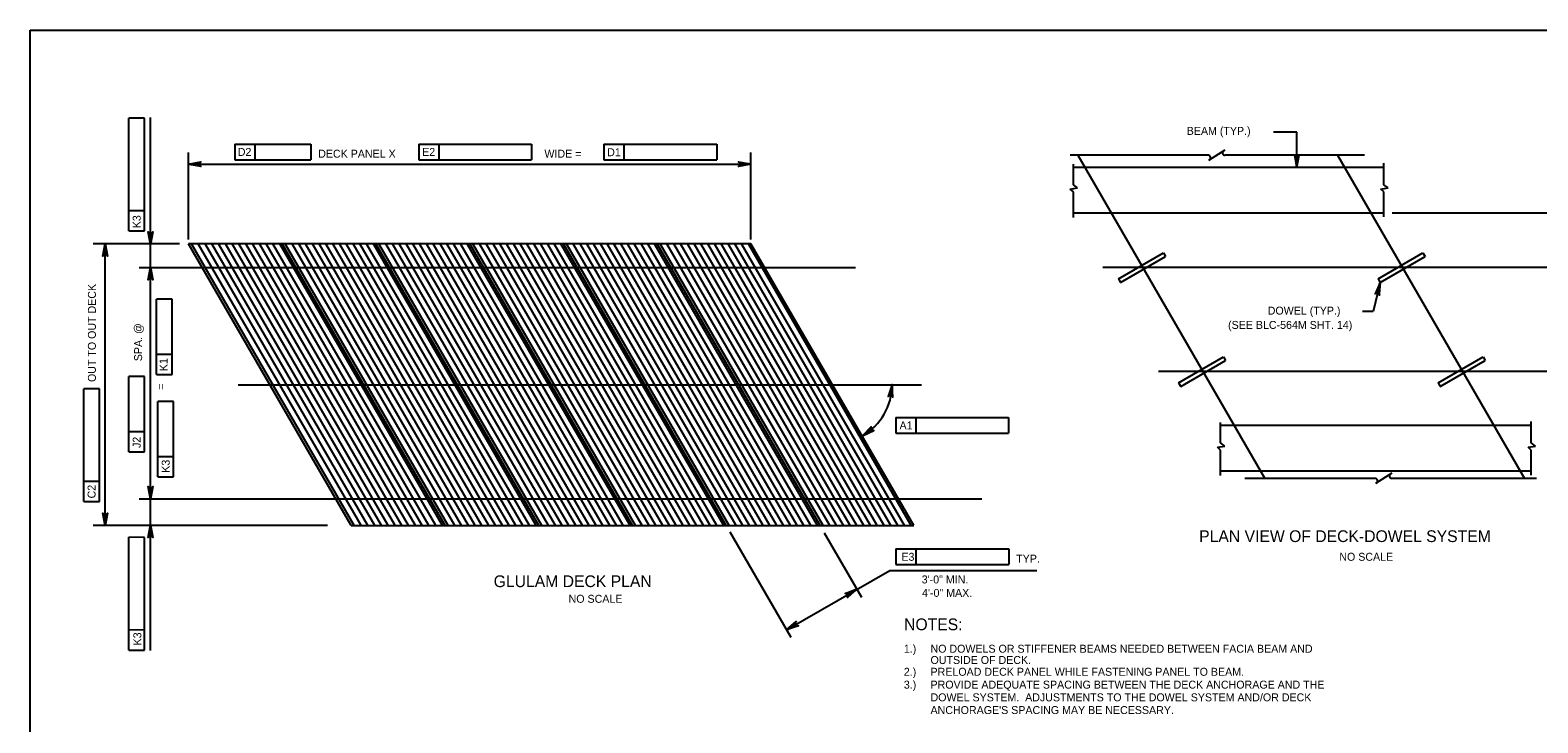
# Model space of a CAD drawing. Extents: x 638175 to 640495, y 294277 to 298435.
# Drawn here: x 639316 to 639885, y 295189 to 295450 of the extents above; entities that cross this region are included whole.
import ezdxf

# ---------------------------------------------------------------- set-up
doc = ezdxf.new("R2010")
doc.units = 0
for name, color, linetype in [('2', 7, 'Continuous'), ('3', 7, 'Continuous'), ('4', 7, 'Continuous'), ('5', 7, 'Continuous')]:
    doc.layers.add(name, color=color, linetype=linetype)

# ---------------------------------------------------------------- blocks, each defined once
blk = doc.blocks.new('D')
at = {"layer": '3'}
for p, q in [((-0.48575, 0.574125), (-0.574125, 0.48575)), ((0.52325, -0.6115), (-0.574125, 0.48575)), ((0.6115, -0.52325), (-0.48575, 0.574125)), ((0.6115, -0.52325), (0.52325, -0.6115))]:
    blk.add_line(p, q, dxfattribs=at)

msp = doc.modelspace()

# ---------------------------------------------------------------- linework, layer by layer
at = {"layer": '2'}
for p, q in [((639316.46, 294886.46), (639316.46, 295450.46)), ((639316.46, 295450.46), (640102.46, 295450.46)), ((639711.33, 295403.27), (639781.81, 295281.34)), ((639809.17, 295403.27), (639879.65, 295281.34)), ((639588.1, 295369.86), (639376.13, 295369.86)), ((639437.5, 295263.56), (639376.13, 295369.86)), ((639472.83, 295263.56), (639411.46, 295369.86)), ((639508.16, 295263.56), (639446.79, 295369.86)), ((639543.49, 295263.56), (639482.11, 295369.86)), ((639578.81, 295263.56), (639517.44, 295369.86)), ((639614.14, 295263.56), (639552.77, 295369.86)), ((639649.47, 295263.56), (639588.1, 295369.86)), ((639437.5, 295263.56), (639649.47, 295263.56))]:
    msp.add_line(p, q, dxfattribs=at)
at = {"layer": '3'}
for p, q in [((639760.54, 295403.27), (639708.46, 295403.27)), ((639766.68, 295405.2), (639760.52, 295401.33)), ((639819.29, 295403.27), (639766.75, 295403.27)), ((639709.61, 295392.11), (639709.61, 295399.84)), ((639826.68, 295398.65), (639709.61, 295398.65)), ((639826.68, 295392.11), (639826.68, 295400.21)), ((639708.39, 295390.5), (639711.15, 295390.92)), ((639709.61, 295389.4), (639708.39, 295390.5)), ((639711.15, 295390.92), (639709.61, 295392.11)), ((639709.61, 295379.79), (639709.61, 295389.4)), ((639825.46, 295390.5), (639828.22, 295390.92)), ((639826.68, 295389.4), (639825.46, 295390.5)), ((639828.22, 295390.92), (639826.68, 295392.11)), ((639826.68, 295379.98), (639826.68, 295389.4)), ((639709.61, 295381.52), (639826.68, 295381.52)), ((639720.78, 295361.01), (639902.09, 295361.04)), ((639833.99, 295360.33), (639833.2, 295361.69)), ((639741.66, 295321.77), (639902.09, 295321.8)), ((639856.67, 295321.09), (639855.88, 295322.45)), ((639765.11, 295294.74), (639765.11, 295302.46)), ((639882.18, 295301.27), (639765.11, 295301.27)), ((639882.18, 295294.74), (639882.18, 295302.84)), ((639763.9, 295293.12), (639766.65, 295293.55)), ((639765.11, 295292.03), (639763.9, 295293.12)), ((639766.65, 295293.55), (639765.11, 295294.74)), ((639880.97, 295293.12), (639883.72, 295293.55)), ((639882.18, 295292.03), (639880.97, 295293.12)), ((639883.72, 295293.55), (639882.18, 295294.74)), ((639765.11, 295282.42), (639765.11, 295292.03)), ((639882.18, 295282.61), (639882.18, 295292.03)), ((639765.11, 295284.15), (639882.18, 295284.15)), ((639823.44, 295281.34), (639774.29, 295281.34)), ((639829.59, 295283.27), (639823.43, 295279.4)), ((639884.14, 295281.34), (639829.66, 295281.34))]:
    msp.add_line(p, q, dxfattribs=at)
for centre, start, end in [((639760.45, 295402.36), 302.1328, 84.6714), ((639766.75, 295404.18), 120, 270), ((639823.36, 295280.43), 302.1328, 84.6714), ((639829.66, 295282.25), 120, 270)]:
    msp.add_arc(centre, 0.909, start, end, dxfattribs=at)
at = {"layer": '4'}
for p, q in [((639359.57, 295417.21), (639353.66, 295417.22)), ((639353.66, 295382.26), (639353.66, 295417.22)), ((639359.57, 295374.69), (639359.57, 295417.21)), ((639361.87, 295216.48), (639361.87, 295417.45)), ((639793.8, 295411.98), (639785, 295411.98)), ((639393.62, 295407.46), (639401.18, 295407.46)), ((639393.62, 295407.46), (639393.62, 295401.56)), ((639401.18, 295407.46), (639401.18, 295401.56)), ((639401.18, 295407.46), (639422.28, 295407.46)), ((639422.28, 295407.46), (639422.28, 295401.56)), ((639462.89, 295407.46), (639470.45, 295407.46)), ((639462.89, 295407.46), (639462.89, 295401.56)), ((639470.45, 295407.46), (639470.45, 295401.56)), ((639470.45, 295407.46), (639505.41, 295407.46)), ((639505.41, 295407.46), (639505.41, 295401.56)), ((639532.67, 295407.46), (639532.67, 295401.56)), ((639532.67, 295407.46), (639540.23, 295407.46)), ((639540.23, 295407.46), (639540.23, 295401.56)), ((639540.23, 295407.46), (639575.19, 295407.46)), ((639575.19, 295407.46), (639575.19, 295401.56)), ((639376.13, 295371.42), (639376.13, 295404.34)), ((639393.62, 295401.56), (639422.28, 295401.56)), ((639462.89, 295401.56), (639505.41, 295401.56)), ((639532.67, 295401.56), (639575.19, 295401.56)), ((639588.1, 295371.42), (639588.1, 295404.34)), ((639376.13, 295399.84), (639588.1, 295399.84)), ((639353.66, 295374.7), (639353.66, 295382.26)), ((639359.57, 295382.25), (639353.66, 295382.26)), ((639829.73, 295381.52), (639930.77, 295381.52)), ((639353.66, 295374.7), (639359.57, 295374.69)), ((639372.7, 295369.86), (639340.19, 295369.86)), ((639344.69, 295263.56), (639344.69, 295369.86)), ((639357.58, 295360.89), (639627.48, 295360.89)), ((639369.92, 295348.99), (639364.02, 295348.99)), ((639364.02, 295327.99), (639364.02, 295348.99)), ((639369.92, 295320.58), (639369.92, 295348.99)), ((639822.65, 295344.3), (639818.63, 295344.3)), ((639369.92, 295328.14), (639364.02, 295328.15)), ((639364.02, 295320.59), (639364.02, 295327.99)), ((639359.57, 295319.82), (639353.66, 295319.82)), ((639353.66, 295298.98), (639353.66, 295319.82)), ((639359.57, 295291.41), (639359.57, 295319.82)), ((639364.02, 295320.59), (639369.92, 295320.58)), ((639394.8, 295316.71), (639652.41, 295316.71)), ((639342.55, 295315.14), (639336.64, 295315.14)), ((639336.64, 295280.18), (639336.64, 295315.14)), ((639342.55, 295272.62), (639342.55, 295315.14)), ((639364.58, 295281.91), (639364.58, 295310.31)), ((639370.48, 295310.31), (639364.58, 295310.31)), ((639370.48, 295281.9), (639370.48, 295310.31)), ((639642.67, 295304.3), (639650.23, 295304.3)), ((639642.67, 295304.3), (639642.67, 295298.4)), ((639650.23, 295304.3), (639650.23, 295298.4)), ((639650.23, 295304.3), (639685.19, 295304.3)), ((639685.19, 295304.3), (639685.19, 295298.4)), ((639353.66, 295291.42), (639353.66, 295298.98)), ((639359.57, 295298.97), (639353.66, 295298.98)), ((639642.67, 295298.4), (639685.19, 295298.4)), ((639353.66, 295291.42), (639359.57, 295291.41)), ((639370.48, 295289.46), (639364.58, 295289.47)), ((639364.58, 295281.91), (639370.48, 295281.9)), ((639336.64, 295272.62), (639336.64, 295280.18)), ((639342.55, 295280.18), (639336.64, 295280.18)), ((639336.64, 295272.62), (639342.55, 295272.62)), ((639357.58, 295273.62), (639675.08, 295273.62)), ((639428.56, 295263.56), (639340.19, 295263.56)), ((639359.57, 295259.12), (639353.66, 295259.13)), ((639353.66, 295224.17), (639353.66, 295259.13)), ((639359.57, 295216.6), (639359.57, 295259.12)), ((639580.14, 295261.25), (639603.11, 295221.5)), ((639615.7, 295260.86), (639629.72, 295236.59)), ((639642.74, 295254.73), (639650.3, 295254.73)), ((639642.74, 295254.73), (639642.74, 295248.83)), ((639650.3, 295254.73), (639650.3, 295248.83)), ((639650.3, 295254.73), (639685.26, 295254.73)), ((639685.26, 295254.73), (639685.26, 295248.83)), ((639642.74, 295248.83), (639685.26, 295248.83)), ((639601.54, 295224.22), (639640.41, 295246.67)), ((639640.4, 295246.67), (639695.86, 295246.67)), ((639353.66, 295216.61), (639353.66, 295224.17)), ((639359.57, 295224.16), (639353.66, 295224.17)), ((639353.66, 295216.61), (639359.57, 295216.6))]:
    msp.add_line(p, q, dxfattribs=at)
for points in [[(639793.8, 295398.65), (639793.8, 295411.98)], [(639376.13, 295399.84), (639380.79, 295400.71), (639380.43, 295400.46), (639380.25, 295400.15), (639380.19, 295399.84), (639380.25, 295399.52), (639380.43, 295399.21), (639380.79, 295398.96), (639376.13, 295399.84), (639380.43, 295399.21), (639380.25, 295399.52), (639376.13, 295399.84), (639380.19, 295399.84), (639380.25, 295400.15), (639376.13, 295399.84), (639380.43, 295400.46)], [(639588.1, 295399.84), (639583.44, 295398.96), (639583.8, 295399.21), (639583.98, 295399.52), (639584.04, 295399.84), (639583.98, 295400.15), (639583.8, 295400.46), (639583.44, 295400.71), (639588.1, 295399.84), (639583.8, 295400.46), (639583.98, 295400.15), (639588.1, 295399.84), (639584.04, 295399.84), (639583.98, 295399.52), (639588.1, 295399.84), (639583.8, 295399.21)], [(639793.8, 295398.65), (639794.67, 295403.31), (639794.42, 295402.95), (639794.11, 295402.76), (639793.8, 295402.71), (639793.48, 295402.76), (639793.17, 295402.95), (639792.92, 295403.31), (639793.8, 295398.65), (639793.17, 295402.95), (639793.48, 295402.76), (639793.8, 295398.65), (639793.8, 295402.71), (639794.11, 295402.76), (639793.8, 295398.65), (639794.42, 295402.95)], [(639361.87, 295369.74), (639360.99, 295374.4), (639361.24, 295374.04), (639361.55, 295373.86), (639361.87, 295373.8), (639362.18, 295373.86), (639362.49, 295374.04), (639362.74, 295374.4), (639361.87, 295369.74), (639362.49, 295374.04), (639362.18, 295373.86), (639361.87, 295369.74), (639361.87, 295373.8), (639361.55, 295373.86), (639361.87, 295369.74), (639361.24, 295374.04)], [(639344.69, 295369.86), (639345.57, 295365.2), (639345.32, 295365.56), (639345.01, 295365.74), (639344.69, 295365.8), (639344.38, 295365.74), (639344.07, 295365.56), (639343.82, 295365.2), (639344.69, 295369.86), (639344.07, 295365.56), (639344.38, 295365.74), (639344.69, 295369.86), (639344.69, 295365.8), (639345.01, 295365.74), (639344.69, 295369.86), (639345.32, 295365.56)], [(639361.87, 295360.89), (639362.74, 295356.23), (639362.49, 295356.59), (639362.18, 295356.78), (639361.87, 295356.83), (639361.55, 295356.78), (639361.24, 295356.59), (639360.99, 295356.23), (639361.87, 295360.89), (639361.24, 295356.59), (639361.55, 295356.78), (639361.87, 295360.89), (639361.87, 295356.83), (639362.18, 295356.78), (639361.87, 295360.89), (639362.49, 295356.59)], [(639825.23, 295355.27), (639822.65, 295344.3)], [(639825.23, 295355.27), (639823.32, 295350.93), (639823.64, 295351.22), (639823.99, 295351.33), (639824.3, 295351.31), (639824.6, 295351.19), (639824.86, 295350.94), (639825.02, 295350.53), (639825.23, 295355.27), (639824.86, 295350.94), (639824.6, 295351.19), (639825.23, 295355.27), (639824.3, 295351.31), (639823.99, 295351.33), (639825.23, 295355.27), (639823.64, 295351.22)], [(639641.3, 295316.73), (639639.85, 295312.22), (639640.14, 295312.54), (639640.48, 295312.69), (639640.79, 295312.7), (639641.1, 295312.61), (639641.38, 295312.39), (639641.59, 295312), (639641.3, 295316.73), (639641.38, 295312.39), (639641.1, 295312.61), (639641.3, 295316.73), (639640.79, 295312.7), (639640.48, 295312.69), (639641.3, 295316.73), (639640.14, 295312.54)], [(639630.17, 295297.4), (639634.45, 295299.44), (639634.01, 295299.43), (639633.68, 295299.57), (639633.45, 295299.8), (639633.31, 295300.08), (639633.28, 295300.44), (639633.42, 295300.85), (639630.17, 295297.4), (639633.28, 295300.44), (639633.31, 295300.08), (639630.17, 295297.4), (639633.45, 295299.8), (639633.68, 295299.57), (639630.17, 295297.4), (639634.01, 295299.43)], [(639361.87, 295273.62), (639360.99, 295278.28), (639361.24, 295277.92), (639361.55, 295277.73), (639361.87, 295277.68), (639362.18, 295277.73), (639362.49, 295277.92), (639362.74, 295278.28), (639361.87, 295273.62), (639362.49, 295277.92), (639362.18, 295277.73), (639361.87, 295273.62), (639361.87, 295277.68), (639361.55, 295277.73), (639361.87, 295273.62), (639361.24, 295277.92)], [(639344.69, 295263.56), (639343.82, 295268.22), (639344.07, 295267.86), (639344.38, 295267.68), (639344.69, 295267.62), (639345.01, 295267.68), (639345.32, 295267.86), (639345.57, 295268.22), (639344.69, 295263.56), (639345.32, 295267.86), (639345.01, 295267.68), (639344.69, 295263.56), (639344.69, 295267.62), (639344.38, 295267.68), (639344.69, 295263.56), (639344.07, 295267.86)], [(639361.87, 295263.67), (639362.74, 295259.01), (639362.49, 295259.37), (639362.18, 295259.56), (639361.87, 295259.61), (639361.55, 295259.56), (639361.24, 295259.37), (639360.99, 295259.01), (639361.87, 295263.67), (639361.24, 295259.37), (639361.55, 295259.56), (639361.87, 295263.67), (639361.87, 295259.61), (639362.18, 295259.56), (639361.87, 295263.67), (639362.49, 295259.37)], [(639628.03, 295239.52), (639624.43, 295236.43), (639624.62, 295236.83), (639624.62, 295237.19), (639624.51, 295237.49), (639624.31, 295237.73), (639623.99, 295237.91), (639623.56, 295237.95), (639628.03, 295239.52), (639623.99, 295237.91), (639624.31, 295237.73), (639628.03, 295239.52), (639624.51, 295237.49), (639624.62, 295237.19), (639628.03, 295239.52), (639624.62, 295236.83)], [(639601.54, 295224.22), (639605.14, 295227.31), (639604.96, 295226.91), (639604.95, 295226.55), (639605.06, 295226.25), (639605.26, 295226.01), (639605.58, 295225.83), (639606.02, 295225.79), (639601.54, 295224.22), (639605.58, 295225.83), (639605.26, 295226.01), (639601.54, 295224.22), (639605.06, 295226.25), (639604.95, 295226.55), (639601.54, 295224.22), (639604.96, 295226.91)]]:
    msp.add_lwpolyline(points, dxfattribs=at)
for points in [[(639793.8, 295398.65), (639793.76, 295398.76), (639793.82, 295398.76)], [(639825.23, 295355.27), (639825.24, 295355.15), (639825.18, 295355.16)]]:
    msp.add_lwpolyline(points, close=True, dxfattribs=at)
msp.add_arc((639619.02, 295316.71), 22.28, 299.9994, 0.0006, dxfattribs=at)
at = {"layer": '5'}
for p, q in [((639438.63, 295263.56), (639377.26, 295369.86)), ((639441.19, 295263.56), (639379.81, 295369.86)), ((639443.74, 295263.56), (639382.37, 295369.86)), ((639446.3, 295263.56), (639384.93, 295369.86)), ((639448.86, 295263.56), (639387.49, 295369.86)), ((639451.41, 295263.56), (639390.04, 295369.86)), ((639453.97, 295263.56), (639392.6, 295369.86)), ((639456.53, 295263.56), (639395.16, 295369.86)), ((639459.09, 295263.56), (639397.71, 295369.86)), ((639461.64, 295263.56), (639400.27, 295369.86)), ((639464.2, 295263.56), (639402.83, 295369.86)), ((639466.76, 295263.56), (639405.39, 295369.86)), ((639469.31, 295263.56), (639407.94, 295369.86)), ((639471.87, 295263.56), (639410.5, 295369.86)), ((639473.96, 295263.56), (639412.58, 295369.86)), ((639476.51, 295263.56), (639415.14, 295369.86)), ((639479.07, 295263.56), (639417.7, 295369.86)), ((639481.63, 295263.56), (639420.26, 295369.86)), ((639484.19, 295263.56), (639422.81, 295369.86)), ((639486.74, 295263.56), (639425.37, 295369.86)), ((639489.3, 295263.56), (639427.93, 295369.86)), ((639491.86, 295263.56), (639430.48, 295369.86)), ((639494.41, 295263.56), (639433.04, 295369.86)), ((639496.97, 295263.56), (639435.6, 295369.86)), ((639499.53, 295263.56), (639438.16, 295369.86)), ((639502.09, 295263.56), (639440.71, 295369.86)), ((639504.64, 295263.56), (639443.27, 295369.86)), ((639507.2, 295263.56), (639445.83, 295369.86)), ((639509.28, 295263.56), (639447.91, 295369.86)), ((639511.84, 295263.56), (639450.47, 295369.86)), ((639514.4, 295263.56), (639453.03, 295369.86)), ((639516.96, 295263.56), (639455.58, 295369.86)), ((639519.51, 295263.56), (639458.14, 295369.86)), ((639522.07, 295263.56), (639460.7, 295369.86)), ((639524.63, 295263.56), (639463.25, 295369.86)), ((639527.18, 295263.56), (639465.81, 295369.86)), ((639529.74, 295263.56), (639468.37, 295369.86)), ((639532.3, 295263.56), (639470.93, 295369.86)), ((639534.86, 295263.56), (639473.48, 295369.86)), ((639537.41, 295263.56), (639476.04, 295369.86)), ((639539.97, 295263.56), (639478.6, 295369.86)), ((639542.53, 295263.56), (639481.16, 295369.86)), ((639544.61, 295263.56), (639483.24, 295369.86)), ((639547.17, 295263.56), (639485.8, 295369.86)), ((639549.73, 295263.56), (639488.36, 295369.86)), ((639552.28, 295263.56), (639490.91, 295369.86)), ((639554.84, 295263.56), (639493.47, 295369.86)), ((639557.4, 295263.56), (639496.03, 295369.86)), ((639559.96, 295263.56), (639498.58, 295369.86)), ((639562.51, 295263.56), (639501.14, 295369.86)), ((639565.07, 295263.56), (639503.7, 295369.86)), ((639567.63, 295263.56), (639506.26, 295369.86)), ((639570.18, 295263.56), (639508.81, 295369.86)), ((639572.74, 295263.56), (639511.37, 295369.86)), ((639575.3, 295263.56), (639513.93, 295369.86)), ((639577.86, 295263.56), (639516.48, 295369.86)), ((639579.94, 295263.56), (639518.57, 295369.86)), ((639582.5, 295263.56), (639521.13, 295369.86)), ((639585.06, 295263.56), (639523.68, 295369.86)), ((639587.61, 295263.56), (639526.24, 295369.86)), ((639590.17, 295263.56), (639528.8, 295369.86)), ((639592.73, 295263.56), (639531.36, 295369.86)), ((639595.28, 295263.56), (639533.91, 295369.86)), ((639597.84, 295263.56), (639536.47, 295369.86)), ((639600.4, 295263.56), (639539.03, 295369.86)), ((639602.96, 295263.56), (639541.58, 295369.86)), ((639605.51, 295263.56), (639544.14, 295369.86)), ((639608.07, 295263.56), (639546.7, 295369.86)), ((639610.63, 295263.56), (639549.26, 295369.86)), ((639613.18, 295263.56), (639551.81, 295369.86)), ((639615.27, 295263.56), (639553.9, 295369.86)), ((639617.83, 295263.56), (639556.46, 295369.86)), ((639620.38, 295263.56), (639559.01, 295369.86)), ((639622.94, 295263.56), (639561.57, 295369.86)), ((639625.5, 295263.56), (639564.13, 295369.86)), ((639628.06, 295263.56), (639566.68, 295369.86)), ((639630.61, 295263.56), (639569.24, 295369.86)), ((639633.17, 295263.56), (639571.8, 295369.86)), ((639635.73, 295263.56), (639574.36, 295369.86)), ((639638.28, 295263.56), (639576.91, 295369.86)), ((639640.84, 295263.56), (639579.47, 295369.86)), ((639643.4, 295263.56), (639582.03, 295369.86)), ((639645.96, 295263.56), (639584.58, 295369.86)), ((639648.51, 295263.56), (639587.14, 295369.86))]:
    msp.add_line(p, q, dxfattribs=at)

# ---------------------------------------------------------------- block references
at = {"layer": '4', "xscale": 12.59905511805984, "yscale": -12.599055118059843, "rotation": 165.02915150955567}
for p in [(639735.76, 295361.01), (639833.6, 295361.01), (639758.44, 295321.77), (639856.27, 295321.77)]:
    msp.add_blockref('D', p, dxfattribs=at)

# ---------------------------------------------------------------- texts
at = {"layer": '4'}
for s, height, p in [('BEAM (TYP.)', 3, (639752.34, 295410.95)), ('DECK PANEL X', 3, (639425.01, 295402.34)), ('WIDE =', 3, (639510.27, 295402.34)), ('DOWEL (TYP.)', 3, (639782.87, 295343.14)), ('(SEE BLC-564M SHT. 14)', 3, (639767.92, 295337.75)), ('PLAN VIEW OF DECK-DOWEL SYSTEM', 4.4292, (639757.02, 295257.34)), ('NO SCALE', 3, (639809.85, 295250.28)), ('GLULAM DECK PLAN', 4.4292, (639491.15, 295240.34)), ('3\'-0" MIN.', 3, (639652.46, 295241.73)), ('NO SCALE', 3, (639519.38, 295234.43)), ('4\'-0" MAX.', 3, (639652.58, 295236.67)), ('NOTES:', 4.429, (639645.81, 295224.08)), ('1.)', 3, (639645.72, 295215.6)), ('OUTSIDE OF DECK.', 3, (639655.78, 295211.35)), ('NO DOWELS OR STIFFENER BEAMS NEEDED BETWEEN FACIA BEAM AND ', 3, (639655.78, 295215.6)), ('2.)', 3, (639645.72, 295206.9)), ('PRELOAD DECK PANEL WHILE FASTENING PANEL TO BEAM.', 3, (639655.78, 295206.9)), ('3.)', 3, (639645.72, 295202.05)), ('PROVIDE ADEQUATE SPACING BETWEEN THE DECK ANCHORAGE AND THE ', 3, (639655.78, 295202.05)), ('DOWEL SYSTEM.  ADJUSTMENTS TO THE DOWEL SYSTEM AND/OR DECK', 3, (639655.78, 295197.26)), ("ANCHORAGE'S SPACING MAY BE NECESSARY.", 3, (639655.78, 295192.46))]:
    msp.add_text(s, height=height, dxfattribs=at).set_placement(p)
for s, rotation, p in [('D2', 359.9382, (639394.7, 295403.01)), ('E2', 359.9382, (639464.18, 295403.01)), ('D1', 359.9382, (639533.91, 295402.9)), ('K3', 89.9382, (639358.11, 295375.72)), ('OUT TO OUT DECK', 90, (639341.23, 295317.71)), ('SPA. @', 90, (639358.65, 295325.57)), ('K1', 89.9382, (639368.23, 295321.79)), ('=', 90, (639367.14, 295314.79)), ('A1', 359.9382, (639644.1, 295299.85)), ('J2', 89.9382, (639358.11, 295292.81)), ('K3', 89.9382, (639369.03, 295283.49)), ('C2', 89.9382, (639341.1, 295273.8)), ('E3', 359.9382, (639644.81, 295250.28)), ('TYP.', 359.9382, (639688.07, 295249.58)), ('K3', 89.9382, (639358.35, 295218.35))]:
    msp.add_text(s, height=3, rotation=rotation, dxfattribs=at).set_placement(p)

doc.saveas('drawing.dxf')
